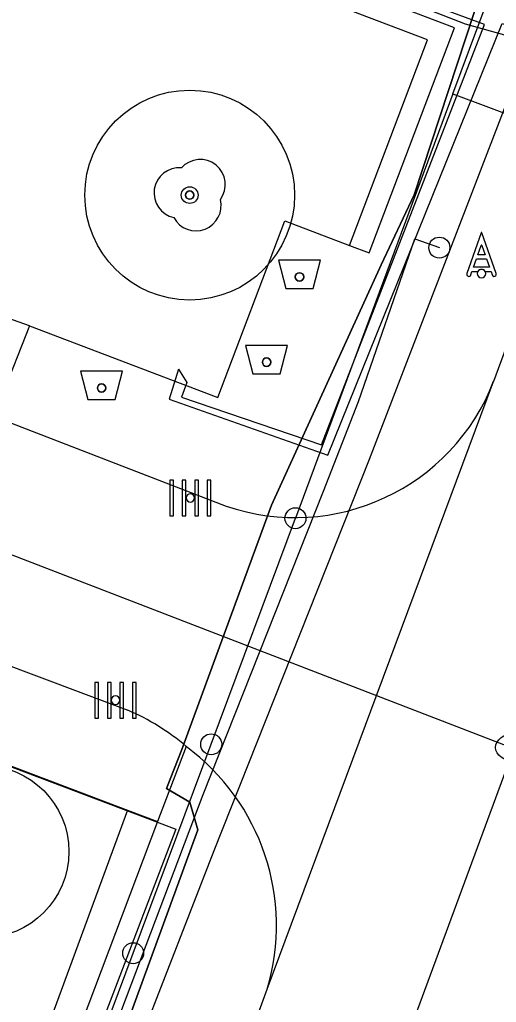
# Model space of a CAD drawing. Extents: x 192672 to 192910, y 446344 to 446512.
# Drawn here: x 192813.76 to 192825.13, y 446359.61 to 446383.03 of the extents above; entities that cross this region are included whole.
import ezdxf

# ---------------------------------------------------------------- set-up
doc = ezdxf.new("R2010")
doc.units = 0
for name, color, linetype in [('( Toegevoegd 29-11-2021 14_41_42) ondersteunend wegdeel vlak', 7, 'Continuous'), ('( Toegevoegd 29-11-2021 14_41_42) wegdeel vlak', 7, 'Continuous'), ('B-GV-GR-BOOM-S', 7, 'Continuous'), ('B-OI-KL-()_DIAMETEROVERGANG_WATER-S', 7, 'Continuous'), ('B-OI-KL-()_PUNTVANLEVERING_WATER-S', 7, 'Continuous'), ('B-OI-KL-BUISLEIDING_OLIEGASCHEMICALIEN_GASLAGEDRUK-G', 7, 'Continuous'), ('B-OI-KL-DATA-G', 7, 'Continuous'), ('B-OI-KL-DATA_KABELBED-G', 7, 'Continuous'), ('B-OI-KL-DATA_MANTELBUIS-G', 7, 'Continuous'), ('B-OI-KL-ET_LS-G', 7, 'Continuous'), ('B-OI-KL-ET_LS_AARDING-S', 7, 'Continuous'), ('B-OI-KL-ET_LS_MANTELBUIS-G', 7, 'Continuous'), ('B-OI-KL-WATER-G', 7, 'Continuous'), ('B-OI-RI-RIOOLVRIJVERVAL-G', 7, 'Continuous'), ('boom', 7, 'Continuous'), ('bovenleidingmast', 7, 'Continuous'), ('container', 7, 'Continuous'), ('Default', 7, 'Continuous'), ('inspectie-   rioolput', 7, 'Continuous'), ('kant open verharding', 7, 'Continuous'), ('kant verharding', 7, 'Continuous'), ('kolk', 7, 'Continuous'), ('verkeerseiland - berm', 7, 'Continuous')]:
    doc.layers.add(name, color=color, linetype=linetype)

# ---------------------------------------------------------------- blocks, each defined once
blk = doc.blocks.new('B-OI-KL-ET_LS_AARDING-S')
at = {"layer": 'Default'}
blk.add_circle((0, 0), 0.25, dxfattribs=at)
blk = doc.blocks.new('B-OI-KL-()_DIAMETEROVERGANG_WATER-S')
at = {"layer": 'Default'}
blk.add_circle((0, 0), 0.25, dxfattribs=at)
blk = doc.blocks.new('B-OI-KL-()_PUNTVANLEVERING_WATER-S')
at = {"layer": 'Default'}
blk.add_circle((0, 0), 0.25, dxfattribs=at)

msp = doc.modelspace()

# ---------------------------------------------------------------- linework, layer by layer
at = {"layer": '( Toegevoegd 29-11-2021 14_41_42) ondersteunend wegdeel vlak'}
for p, q in [((192811.557, 446368.364), (192816.34, 446366.568)), ((192810.44, 446366.419), (192816.333, 446364.188)), ((192817.728, 446365.707), (192817.05, 446363.917)), ((192816.333, 446364.188), (192817.05, 446363.917))]:
    msp.add_line(p, q, dxfattribs=at)
msp.add_arc((192814.314, 446361.753), 5.224, 49.1933, 67.1826, dxfattribs=at)
at = {"layer": '( Toegevoegd 29-11-2021 14_41_42) wegdeel vlak'}
for p, q in [((192813.567, 446373.412), (192818.683, 446371.433)), ((192816.13, 446350.319), (192819.665, 446359.922))]:
    msp.add_line(p, q, dxfattribs=at)
for points in [[(192821.627, 446377.648), (192822.094, 446377.471), (192824.128, 446382.832), (192807.836, 446389.015), (192807.659, 446388.548)], [(192817.05, 446363.917), (192813.194, 446353.729), (192796.724, 446359.963), (192796.861, 446360.326)]]:
    msp.add_lwpolyline(points, dxfattribs=at)
at = {"layer": 'B-GV-GR-BOOM-S'}
for centre, radius in [((192817.815, 446378.845), 2.5), ((192817.815, 446378.845), 0.2), ((192812.883, 446363.201), 2.054)]:
    msp.add_circle(centre, radius, dxfattribs=at)
at = {"layer": 'B-OI-KL-BUISLEIDING_OLIEGASCHEMICALIEN_GASLAGEDRUK-G'}
for points in [[(192825.926, 446382.49), (192824.393, 446382.916), (192820.049, 446384.609), (192801.561, 446391.312), (192784.629, 446397.804), (192756.601, 446408.196), (192751.089, 446410.462)], [(192825.926, 446382.49), (192822.09, 446372.545), (192818.388, 446363.22), (192814.329, 446352.769)]]:
    msp.add_lwpolyline(points, dxfattribs=at)
at = {"layer": 'B-OI-KL-DATA-G'}
for points in [[(192813.718, 446352.511), (192814.704, 446354.672), (192818.006, 446363.719), (192817.818, 446364.377), (192817.264, 446364.701), (192817.625, 446365.634), (192819.762, 446371.459), (192822.38, 446377.185), (192823.164, 446378.851), (192824.805, 446383.834), (192824.206, 446384.09), (192811.77, 446388.666)], [(192824.805, 446383.834), (192823.164, 446378.851), (192822.38, 446377.185), (192819.762, 446371.459), (192817.625, 446365.634), (192817.264, 446364.701), (192817.818, 446364.377), (192818.006, 446363.719), (192814.704, 446354.672), (192813.718, 446352.511), (192813.055, 446350.527)], [(192824.805, 446383.834), (192823.164, 446378.851), (192822.38, 446377.185), (192819.762, 446371.459), (192817.625, 446365.634), (192817.264, 446364.701), (192817.818, 446364.377), (192818.006, 446363.719), (192814.704, 446354.672), (192813.718, 446352.511)]]:
    msp.add_lwpolyline(points, dxfattribs=at)
at = {"layer": 'B-OI-KL-DATA_KABELBED-G'}
msp.add_lwpolyline([(192744.469, 446391.186), (192762.819, 446384.291), (192799.152, 446370.668), (192816.75, 446364.01), (192817.485, 446363.735), (192812.909, 446351.776), (192812.803, 446351.499)], dxfattribs=at)
at = {"layer": 'B-OI-KL-DATA_MANTELBUIS-G'}
msp.add_lwpolyline([(192817.625, 446365.634), (192819.762, 446371.459)], dxfattribs=at)
at = {"layer": 'B-OI-KL-ET_LS-G'}
for points in [[(192860.643, 446440.124), (192852.81, 446419.045), (192841.692, 446388.528), (192838.898, 446381.453), (192837.868, 446378.608), (192831.14, 446359.912), (192827.608, 446350.172), (192825.86, 446345.608), (192823.662, 446346.45), (192813.113, 446350.64), (192812.633, 446349.432), (192812.489, 446349.272), (192812.519, 446349.474), (192812.973, 446350.693), (192815.284, 446357.022), (192818.135, 446364.563), (192821.002, 446371.788), (192821.837, 446373.928), (192823.179, 446377.806), (192823.767, 446377.593)], [(192817.547, 446374.698), (192817.745, 446374.377), (192817.621, 446374.031), (192820.959, 446372.893), (192824.841, 446382.907), (192798.409, 446392.649), (192797.878, 446392.388)], [(192817.547, 446374.698), (192817.324, 446373.981), (192821.107, 446372.646), (192825.261, 446382.932), (192836.907, 446378.852), (192835.003, 446373.833), (192834.36, 446374.031), (192833.908, 446373.996)]]:
    msp.add_lwpolyline(points, dxfattribs=at)
at = {"layer": 'B-OI-KL-ET_LS_MANTELBUIS-G'}
msp.add_lwpolyline([(192818.135, 446364.563), (192821.002, 446371.788)], dxfattribs=at)
at = {"layer": 'B-OI-KL-WATER-G'}
msp.add_line((192824.086, 446381.256), (192860.643, 446367.654), dxfattribs=at)
for points in [[(192824.086, 446381.256), (192825.105, 446383.994)], [(192824.086, 446381.256), (192820.336, 446371.145)], [(192818.328, 446365.757), (192820.336, 446371.145)], [(192813.93, 446353.998), (192815.618, 446358.498), (192816.467, 446360.78), (192818.328, 446365.757)]]:
    msp.add_lwpolyline(points, dxfattribs=at)
at = {"layer": 'B-OI-RI-RIOOLVRIJVERVAL-G'}
msp.add_line((192825.54, 446365.66), (192818.117, 446345.556), dxfattribs=at)
msp.add_lwpolyline([(192808.75, 446372.13), (192825.54, 446365.66)], dxfattribs=at)
at = {"layer": 'boom'}
msp.add_circle((192817.815, 446378.845), 0.1, dxfattribs=at)
for centre, radius, start, end in [((192818.065, 446379.095), 0.6, 323.5446, 138.4658), ((192817.565, 446378.895), 0.6, 85.137, 257.7544), ((192817.965, 446378.595), 0.6, 208.5058, 13.8356), ((192817.815, 446378.845), 0.1, 0, 180), ((192817.815, 446378.845), 0.1, 180, 0)]:
    msp.add_arc(centre, radius, start, end, dxfattribs=at)
at = {"layer": 'bovenleidingmast'}
for p, q in [((192824.763, 446377.948), (192824.422, 446376.975)), ((192825.122, 446376.975), (192824.781, 446377.948))]:
    msp.add_line(p, q, dxfattribs=at)
for points in [[(192824.781, 446377.645), (192824.859, 446377.425), (192824.685, 446377.425), (192824.763, 446377.645)], [(192824.516, 446376.942), (192824.545, 446377.025), (192824.685, 446377.025)], [(192824.859, 446377.025), (192824.999, 446377.025), (192825.028, 446376.942)]]:
    msp.add_lwpolyline(points, dxfattribs=at)
msp.add_lwpolyline([(192824.894, 446377.325), (192824.964, 446377.125), (192824.58, 446377.125), (192824.65, 446377.325)], close=True, dxfattribs=at)
for centre, radius, start, end in [((192824.772, 446377.945), 0.01, 19.29, 160.71), ((192824.772, 446377.642), 0.01, 19.29, 160.71), ((192824.469, 446376.958), 0.05, 160.71, 340.71), ((192824.772, 446376.975), 0.1, 0, 180), ((192824.772, 446376.975), 0.1, 180, 0), ((192824.772, 446376.975), 0.1, 30, 150), ((192825.075, 446376.958), 0.05, 199.29, 19.29)]:
    msp.add_arc(centre, radius, start, end, dxfattribs=at)
at = {"layer": 'container'}
for points in [[(192820.758, 446376.621), (192820.933, 446377.296), (192819.933, 446377.296), (192820.108, 446376.621)], [(192819.974, 446374.589), (192820.149, 446375.264), (192819.149, 446375.264), (192819.324, 446374.589)], [(192816.038, 446373.974), (192816.213, 446374.649), (192815.213, 446374.649), (192815.388, 446373.974)]]:
    msp.add_lwpolyline(points, close=True, dxfattribs=at)
for centre in [(192820.433, 446376.896), (192819.649, 446374.864), (192815.713, 446374.249)]:
    msp.add_circle(centre, 0.1, dxfattribs=at)
for centre, start, end in [((192820.433, 446376.896), 0, 180), ((192820.433, 446376.896), 180, 0), ((192819.649, 446374.864), 0, 180), ((192819.649, 446374.864), 180, 0), ((192815.713, 446374.249), 0, 180), ((192815.713, 446374.249), 180, 0)]:
    msp.add_arc(centre, 0.1, start, end, dxfattribs=at)
at = {"layer": 'inspectie-   rioolput'}
msp.add_ellipse((192825.55, 446365.685), major_axis=(-0.442, 0), ratio=0.73911, dxfattribs=at)
at = {"layer": 'kant open verharding'}
msp.add_line((192819.665, 446359.922), (192825.062, 446374.407), dxfattribs=at)
at = {"layer": 'kant verharding'}
for p, q in [((192828.377, 446383.473), (192825.062, 446374.407)), ((192813.995, 446375.727), (192813.321, 446374.017))]:
    msp.add_line(p, q, dxfattribs=at)
for centre, radius, start, end in [((192820.325, 446376.24), 5.079, 251.1406, 338.8509), ((192814.573, 446361.434), 5.311, 343.4622, 53.5622)]:
    msp.add_arc(centre, radius, start, end, dxfattribs=at)
at = {"layer": 'kolk'}
for points in [[(192817.426, 446371.628), (192817.426, 446372.053), (192817.341, 446372.053), (192817.341, 446371.628), (192817.341, 446371.203), (192817.426, 446371.203)], [(192817.724, 446371.628), (192817.724, 446372.053), (192817.639, 446372.053), (192817.639, 446371.628), (192817.639, 446371.203), (192817.724, 446371.203)], [(192818.021, 446371.628), (192818.021, 446372.053), (192817.936, 446372.053), (192817.936, 446371.628), (192817.936, 446371.203), (192818.021, 446371.203)], [(192818.319, 446371.628), (192818.319, 446372.053), (192818.234, 446372.053), (192818.234, 446371.628), (192818.234, 446371.203), (192818.319, 446371.203)], [(192815.642, 446366.809), (192815.642, 446367.234), (192815.557, 446367.234), (192815.557, 446366.809), (192815.557, 446366.384), (192815.642, 446366.384)], [(192815.94, 446366.809), (192815.94, 446367.234), (192815.855, 446367.234), (192815.855, 446366.809), (192815.855, 446366.384), (192815.94, 446366.384)], [(192816.237, 446366.809), (192816.237, 446367.234), (192816.152, 446367.234), (192816.152, 446366.809), (192816.152, 446366.384), (192816.237, 446366.384)], [(192816.535, 446366.809), (192816.535, 446367.234), (192816.45, 446367.234), (192816.45, 446366.809), (192816.45, 446366.384), (192816.535, 446366.384)]]:
    msp.add_lwpolyline(points, close=True, dxfattribs=at)
for centre, start, end in [((192817.83, 446371.628), 0, 180), ((192817.83, 446371.628), 180, 0), ((192816.046, 446366.809), 0, 180), ((192816.046, 446366.809), 180, 0)]:
    msp.add_arc(centre, 0.1, start, end, dxfattribs=at)
at = {"layer": 'verkeerseiland - berm'}
msp.add_line((192813.995, 446375.727), (192804.14, 446379.275), dxfattribs=at)
for points in [[(192821.627, 446377.648), (192823.483, 446382.542), (192807.659, 446388.548)], [(192813.995, 446375.727), (192818.489, 446374.022), (192820.087, 446378.233), (192821.627, 446377.648)], [(192816.333, 446364.188), (192812.737, 446354.452), (192796.861, 446360.326)]]:
    msp.add_lwpolyline(points, dxfattribs=at)

# ---------------------------------------------------------------- block references
at = {"layer": 'B-OI-KL-()_DIAMETEROVERGANG_WATER-S'}
for p in [(192820.336, 446371.145), (192818.328, 446365.757)]:
    msp.add_blockref('B-OI-KL-()_DIAMETEROVERGANG_WATER-S', p, dxfattribs=at)
at = {"layer": 'B-OI-KL-()_PUNTVANLEVERING_WATER-S'}
msp.add_blockref('B-OI-KL-()_PUNTVANLEVERING_WATER-S', (192816.467, 446360.78), dxfattribs=at)
at = {"layer": 'B-OI-KL-ET_LS_AARDING-S'}
msp.add_blockref('B-OI-KL-ET_LS_AARDING-S', (192823.767, 446377.593), dxfattribs=at)

doc.saveas('drawing.dxf')
